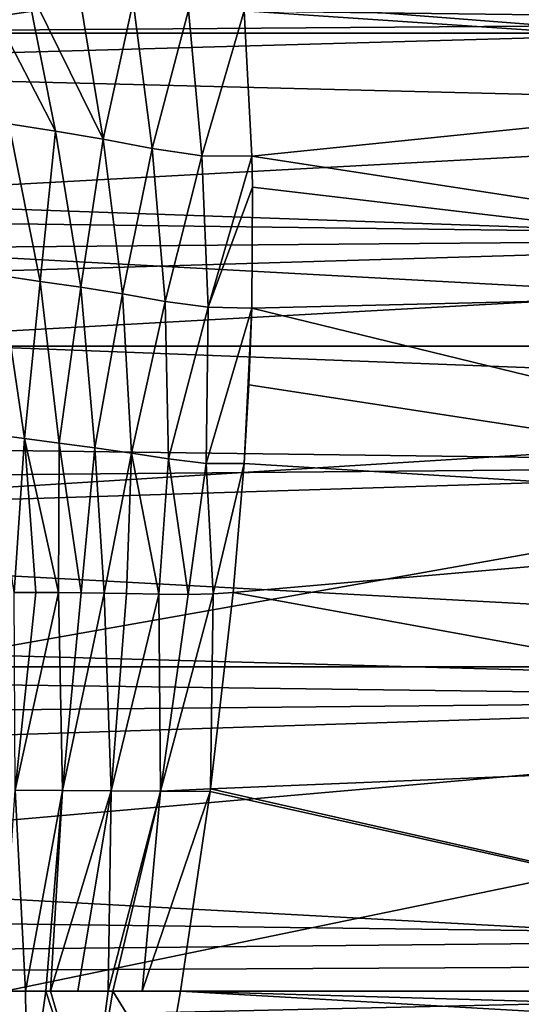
# Model space of a CAD drawing. Header units: metres. Extents: x -139 to 106, y -189 to 40.
# Tile 286 of 291: x 89.65 to 94.66, y -0.13 to 9.71. Entities that reach past the tile are written whole.
import ezdxf

# ---------------------------------------------------------------- set-up
doc = ezdxf.new("R2010")
doc.units = ezdxf.units.M
doc.layers.add('solid_153_ABGANG1_SW0003', color=7, linetype='CONTINUOUS')

msp = doc.modelspace()

# ---------------------------------------------------------------- linework, layer by layer
at = {"layer": 'solid_153_ABGANG1_SW0003'}
for points in [[(48.0704, 9.579028, -5.962051), (49.272755, 12.596712, -5.962051), (104.929604, 9.579028, -5.962051)], [(49.272755, 12.596712, -5.962051), (103.727242, 12.596712, -5.962051), (104.929604, 9.579028, -5.962051)], [(100.499969, 9.691023, 93.558022), (100.499969, 11.712589, 92.274338), (47.66711, 10.348992, 93.177032)], [(101.462402, 11.538126, 5.037949), (84.413887, 10.313602, 5.037949), (85.692375, 9.1924, 5.037949)], [(102.563583, 8.771529, 5.037949), (101.462402, 11.538126, 5.037949), (85.692375, 9.1924, 5.037949)], [(100.499969, 11.276869, 59.545139), (100.499969, 9.221846, 58.315727), (91.730331, 11.190862, 59.486748)], [(100.499969, 9.221846, 58.315727), (91.882484, 9.88729, 58.677677), (91.730331, 11.190862, 59.486748)], [(100.499969, 9.691023, 93.558022), (47.66711, 10.348992, 93.177032), (47.66711, 9.295493, 93.771339)], [(90.004822, 8.597827, 57.648621), (89.190399, 10.174968, 58.144146), (89.70784, 10.090755, 58.300961)], [(90.004822, 8.597827, 57.648621), (89.538559, 8.670503, 57.523895), (89.190399, 10.174968, 58.144146)], [(90.48304, 8.517375, 57.744808), (89.70784, 10.090755, 58.300961), (90.239174, 9.997293, 58.425846)], [(90.48304, 8.517375, 57.744808), (90.004822, 8.597827, 57.648621), (89.70784, 10.090755, 58.300961)], [(90.48304, 8.517375, 57.744808), (90.239174, 9.997293, 58.425846), (90.782127, 9.890986, 58.52084)], [(90.97113, 8.425961, 57.814465), (90.48304, 8.517375, 57.744808), (90.782127, 9.890986, 58.52084)], [(90.97113, 8.425961, 57.814465), (90.782127, 9.890986, 58.52084), (91.333565, 9.806853, 58.587971)], [(100.499969, 9.221846, 58.315727), (91.889542, 9.802515, 58.629738), (91.882484, 9.88729, 58.677677)], [(91.466606, 8.352474, 57.860626), (90.97113, 8.425961, 57.814465), (91.333565, 9.806853, 58.587971)], [(91.466606, 8.352474, 57.860626), (91.333565, 9.806853, 58.587971), (91.889542, 9.802515, 58.629738)], [(91.966217, 8.347462, 57.888069), (91.466606, 8.352474, 57.860626), (91.889542, 9.802515, 58.629738)], [(100.499969, 9.221846, 58.315727), (91.966217, 8.347462, 57.888069), (91.889542, 9.802515, 58.629738)], [(100.499969, 9.691023, 93.558022), (47.66711, 9.295493, 93.771339), (47.66711, 8.209463, 94.300217)], [(100.499969, 7.530521, 94.590881), (100.499969, 9.691023, 93.558022), (47.66711, 8.209463, 94.300217)], [(47.201366, 6.449028, -5.962051), (48.0704, 9.579028, -5.962051), (105.798637, 6.449028, -5.962051)], [(48.0704, 9.579028, -5.962051), (104.929604, 9.579028, -5.962051), (105.798637, 6.449028, -5.962051)], [(102.563583, 8.771529, 5.037949), (85.692375, 9.1924, 5.037949), (86.813583, 7.913912, 5.037949)], [(100.499969, 9.221846, 58.315727), (100.499969, 7.034615, 57.340748), (91.966217, 8.347462, 57.888069)], [(103.000359, 7.347183, 5.037949), (102.563583, 8.771529, 5.037949), (86.813583, 7.913912, 5.037949)], [(89.85228, 7.096112, 57.01186), (89.45623, 7.1542, 56.893902), (89.538559, 8.670503, 57.523895)], [(89.85228, 7.096112, 57.01186), (89.538559, 8.670503, 57.523895), (90.004822, 8.597827, 57.648621)], [(90.259537, 7.03652, 57.104549), (89.85228, 7.096112, 57.01186), (90.004822, 8.597827, 57.648621)], [(90.259537, 7.03652, 57.104549), (90.004822, 8.597827, 57.648621), (90.48304, 8.517375, 57.744808)], [(90.676262, 6.970439, 57.173546), (90.259537, 7.03652, 57.104549), (90.48304, 8.517375, 57.744808)], [(90.676262, 6.970439, 57.173546), (90.48304, 8.517375, 57.744808), (90.97113, 8.425961, 57.814465)], [(91.100731, 6.896243, 57.22068), (90.676262, 6.970439, 57.173546), (90.97113, 8.425961, 57.814465)], [(91.100731, 6.896243, 57.22068), (90.97113, 8.425961, 57.814465), (91.466606, 8.352474, 57.860626)], [(91.531151, 6.837194, 57.249531), (91.100731, 6.896243, 57.22068), (91.466606, 8.352474, 57.860626)], [(91.531151, 6.837194, 57.249531), (91.466606, 8.352474, 57.860626), (91.966217, 8.347462, 57.888069)], [(91.972397, 8.039206, 57.74963), (91.531151, 6.837194, 57.249531), (91.966217, 8.347462, 57.888069)], [(100.499969, 7.034615, 57.340748), (91.972397, 8.039206, 57.74963), (91.966217, 8.347462, 57.888069)], [(100.499969, 7.530521, 94.590881), (47.66711, 8.209463, 94.300217), (47.66711, 7.094161, 94.762306)], [(91.972397, 8.039206, 57.74963), (91.96579, 6.829482, 57.26495), (91.531151, 6.837194, 57.249531)], [(100.499969, 7.034615, 57.340748), (91.96579, 6.829482, 57.26495), (91.972397, 8.039206, 57.74963)], [(103.000359, 7.347183, 5.037949), (86.813583, 7.913912, 5.037949), (87.758324, 6.500015, 5.037949)], [(100.499969, 7.530521, 94.590881), (47.66711, 7.094161, 94.762306), (47.66711, 5.95239, 95.156448)], [(100.499969, 5.26206, 95.358116), (100.499969, 7.530521, 94.590881), (47.66711, 5.95239, 95.156448)], [(103.359512, 5.900544, 5.037949), (103.000359, 7.347183, 5.037949), (87.758324, 6.500015, 5.037949)], [(89.69426, 5.523852, 56.491077), (89.357239, 5.569501, 56.375988), (89.45623, 7.1542, 56.893902)], [(89.69426, 5.523852, 56.491077), (89.45623, 7.1542, 56.893902), (89.85228, 7.096112, 57.01186)], [(90.042099, 5.478376, 56.583858), (89.69426, 5.523852, 56.491077), (89.85228, 7.096112, 57.01186)], [(90.042099, 5.478376, 56.583858), (89.85228, 7.096112, 57.01186), (90.259537, 7.03652, 57.104549)], [(90.399094, 5.431662, 56.655483), (90.042099, 5.478376, 56.583858), (90.259537, 7.03652, 57.104549)], [(90.399094, 5.431662, 56.655483), (90.259537, 7.03652, 57.104549), (90.676262, 6.970439, 57.173546)], [(100.499969, 7.034615, 57.340748), (100.499969, 4.746532, 56.634174), (91.96579, 6.829482, 57.26495)], [(90.763763, 5.379936, 56.707367), (90.399094, 5.431662, 56.655483), (90.676262, 6.970439, 57.173546)], [(90.763763, 5.379936, 56.707367), (90.676262, 6.970439, 57.173546), (91.100731, 6.896243, 57.22068)], [(91.134659, 5.322157, 56.741184), (90.763763, 5.379936, 56.707367), (91.100731, 6.896243, 57.22068)], [(91.134659, 5.322157, 56.741184), (91.100731, 6.896243, 57.22068), (91.531151, 6.837194, 57.249531)], [(91.510468, 5.275956, 56.760315), (91.134659, 5.322157, 56.741184), (91.531151, 6.837194, 57.249531)], [(91.510468, 5.275956, 56.760315), (91.531151, 6.837194, 57.249531), (91.96579, 6.829482, 57.26495)], [(91.89222, 5.27371, 56.770599), (91.510468, 5.275956, 56.760315), (91.96579, 6.829482, 57.26495)], [(91.938309, 6.061881, 57.003559), (91.89222, 5.27371, 56.770599), (91.96579, 6.829482, 57.26495)], [(100.499969, 4.746532, 56.634174), (91.938309, 6.061881, 57.003559), (91.96579, 6.829482, 57.26495)], [(103.359512, 5.900544, 5.037949), (87.758324, 6.500015, 5.037949), (88.510429, 4.974898, 5.037949)], [(46.67585, 3.243473, -5.962051), (47.201366, 6.449028, -5.962051), (106.32415, 3.243473, -5.962051)], [(47.201366, 6.449028, -5.962051), (105.798637, 6.449028, -5.962051), (106.32415, 3.243473, -5.962051)], [(100.499969, 4.746532, 56.634174), (91.89222, 5.27371, 56.770599), (91.938309, 6.061881, 57.003559)], [(100.499969, 5.26206, 95.358116), (47.66711, 5.95239, 95.156448), (47.66711, 4.787461, 95.481316)], [(103.359512, 5.900544, 5.037949), (88.510429, 4.974898, 5.037949), (89.05703, 3.364659, 5.037949)], [(103.840065, 2.961563, 5.037949), (103.359512, 5.900544, 5.037949), (89.05703, 3.364659, 5.037949)], [(89.591957, 3.983778, 56.122444), (89.357239, 5.569501, 56.375988), (89.69426, 5.523852, 56.491077)], [(89.809616, 3.984456, 56.195049), (89.591957, 3.983778, 56.122444), (89.69426, 5.523852, 56.491077)], [(90.03392, 3.98407, 56.258011), (89.69426, 5.523852, 56.491077), (90.042099, 5.478376, 56.583858)], [(90.03392, 3.98407, 56.258011), (89.809616, 3.984456, 56.195049), (89.69426, 5.523852, 56.491077)], [(90.262115, 3.982419, 56.310993), (90.03392, 3.98407, 56.258011), (90.042099, 5.478376, 56.583858)], [(90.262115, 3.982419, 56.310993), (90.042099, 5.478376, 56.583858), (90.399094, 5.431662, 56.655483)], [(90.490601, 3.979315, 56.354214), (90.262115, 3.982419, 56.310993), (90.399094, 5.431662, 56.655483)], [(90.490601, 3.979315, 56.354214), (90.399094, 5.431662, 56.655483), (90.763763, 5.379936, 56.707367)], [(90.715416, 3.975011, 56.388355), (90.490601, 3.979315, 56.354214), (90.763763, 5.379936, 56.707367)], [(91.037102, 3.967389, 56.424759), (90.715416, 3.975011, 56.388355), (90.763763, 5.379936, 56.707367)], [(91.037102, 3.967389, 56.424759), (90.763763, 5.379936, 56.707367), (91.134659, 5.322157, 56.741184)], [(91.329803, 3.96424, 56.446991), (91.037102, 3.967389, 56.424759), (91.134659, 5.322157, 56.741184)], [(91.329803, 3.96424, 56.446991), (91.134659, 5.322157, 56.741184), (91.510468, 5.275956, 56.760315)], [(100.499969, 5.26206, 95.358116), (47.66711, 4.787461, 95.481316), (47.66711, 3.603355, 95.735481)], [(100.499969, 2.918158, 95.848724), (100.499969, 5.26206, 95.358116), (47.66711, 3.603355, 95.735481)], [(91.581596, 3.970212, 56.458961), (91.329803, 3.96424, 56.446991), (91.510468, 5.275956, 56.760315)], [(91.581596, 3.970212, 56.458961), (91.510468, 5.275956, 56.760315), (91.89222, 5.27371, 56.770599)], [(91.780693, 3.983992, 56.463593), (91.581596, 3.970212, 56.458961), (91.89222, 5.27371, 56.770599)], [(100.499969, 4.746532, 56.634174), (91.780693, 3.983992, 56.463593), (91.89222, 5.27371, 56.770599)], [(100.499969, 4.746532, 56.634174), (100.499969, 2.390401, 56.206135), (91.780693, 3.983992, 56.463593)], [(89.601662, 2.00817, 55.881573), (89.591957, 3.983778, 56.122444), (89.809616, 3.984456, 56.195049)], [(89.601662, 2.00817, 55.881573), (89.809616, 3.984456, 56.195049), (90.03392, 3.98407, 56.258011)], [(89.601662, 2.00817, 55.881573), (90.03392, 3.98407, 56.258011), (90.075424, 2.005062, 56.01828)], [(90.075424, 2.005062, 56.01828), (90.03392, 3.98407, 56.258011), (90.262115, 3.982419, 56.310993)], [(90.075424, 2.005062, 56.01828), (90.262115, 3.982419, 56.310993), (90.490601, 3.979315, 56.354214)], [(90.075424, 2.005062, 56.01828), (90.490601, 3.979315, 56.354214), (90.561958, 2.001975, 56.104931)], [(90.561958, 2.001975, 56.104931), (90.490601, 3.979315, 56.354214), (90.715416, 3.975011, 56.388355)], [(90.561958, 2.001975, 56.104931), (90.715416, 3.975011, 56.388355), (91.037102, 3.967389, 56.424759)], [(90.561958, 2.001975, 56.104931), (91.037102, 3.967389, 56.424759), (91.054741, 1.998776, 56.150024)], [(91.054741, 1.998776, 56.150024), (91.037102, 3.967389, 56.424759), (91.329803, 3.96424, 56.446991)], [(91.054741, 1.998776, 56.150024), (91.329803, 3.96424, 56.446991), (91.581596, 3.970212, 56.458961)], [(91.553902, 2.023347, 56.165382), (91.054741, 1.998776, 56.150024), (91.581596, 3.970212, 56.458961)], [(91.553902, 2.023347, 56.165382), (91.581596, 3.970212, 56.458961), (91.780693, 3.983992, 56.463593)], [(100.499969, 2.390401, 56.206135), (91.553902, 2.023347, 56.165382), (91.780693, 3.983992, 56.463593)], [(100.499969, 2.918158, 95.848724), (47.66711, 3.603355, 95.735481), (47.66711, 2.406002, 95.917511)], [(103.840065, 2.961563, 5.037949), (89.05703, 3.364659, 5.037949), (89.388779, 1.696847, 5.037949)], [(46.5, 0, -5.962051), (46.67585, 3.243473, -5.962051), (106.5, 0, -5.962051)], [(46.67585, 3.243473, -5.962051), (106.32415, 3.243473, -5.962051), (106.5, 0, -5.962051)], [(103.840065, 2.961563, 5.037949), (89.388779, 1.696847, 5.037949), (89.5, 0, 5.037949)], [(104, 0, 5.037949), (103.840065, 2.961563, 5.037949), (89.5, 0, 5.037949)], [(100.499969, 2.918158, 95.848724), (47.66711, 2.406002, 95.917511), (47.66711, 1.202448, 96.026581)], [(100.499969, 0.532421, 96.055672), (100.499969, 2.918158, 95.848724), (47.66711, 1.202448, 96.026581)], [(100.499969, 2.390401, 56.206135), (100.499969, 0, 56.062771), (91.553902, 2.023347, 56.165382)], [(89.601662, 2.00817, 55.881573), (89.705284, -0.000017, 55.857059), (89.470551, -0.000008, 55.777119)], [(89.601662, 2.00817, 55.881573), (90.075424, 2.005062, 56.01828), (89.705284, -0.000017, 55.857059)], [(90.075424, 2.005062, 56.01828), (89.908905, 0.000018, 55.913486), (89.705284, -0.000017, 55.857059)], [(90.075424, 2.005062, 56.01828), (89.956253, 0.000024, 55.925045), (89.908905, 0.000018, 55.913486)], [(90.075424, 2.005062, 56.01828), (90.561958, 2.001975, 56.104931), (89.956253, 0.000024, 55.925045)], [(90.561958, 2.001975, 56.104931), (90.22995, 0.000043, 55.981274), (89.956253, 0.000024, 55.925045)], [(90.561958, 2.001975, 56.104931), (90.533165, 0.000042, 56.024555), (90.22995, 0.000043, 55.981274)], [(90.561958, 2.001975, 56.104931), (91.054741, 1.998776, 56.150024), (90.533165, 0.000042, 56.024555)], [(91.054741, 1.998776, 56.150024), (90.579102, 0.00004, 56.029541), (90.533165, 0.000042, 56.024555)], [(91.054741, 1.998776, 56.150024), (90.872673, 0.000024, 56.052647), (90.579102, 0.00004, 56.029541)], [(91.054741, 1.998776, 56.150024), (91.549904, 1.995411, 56.162563), (90.872673, 0.000024, 56.052647)], [(91.549904, 1.995411, 56.162563), (91.254692, 0, 56.062771), (90.872673, 0.000024, 56.052647)], [(91.553902, 2.023347, 56.165382), (91.549904, 1.995411, 56.162563), (91.054741, 1.998776, 56.150024)], [(100.499969, 0, 56.062771), (91.254692, 0, 56.062771), (91.549904, 1.995411, 56.162563)], [(100.499969, 0, 56.062771), (91.549904, 1.995411, 56.162563), (91.553902, 2.023347, 56.165382)], [(100.499969, 0.532421, 96.055672), (47.66711, 1.202448, 96.026581), (47.66711, 0, 96.062759)], [(100.499969, 0.266234, 96.060989), (100.499969, 0.532421, 96.055672), (47.66711, 0, 96.062759)], [(100.499969, 0.266234, 96.060989), (47.66711, 0, 96.062759), (100.499969, 0, 96.062759)], [(106.32415, -3.243473, -5.962051), (46.5, 0, -5.962051), (106.5, 0, -5.962051)], [(106.32415, -3.243473, -5.962051), (46.67585, -3.243473, -5.962051), (46.5, 0, -5.962051)], [(100.499969, 0, 96.062759), (47.66711, 0, 96.062759), (47.66711, -1.202454, 96.026581)], [(100.499969, -2.390401, 95.919395), (100.499969, 0, 96.062759), (47.66711, -1.202454, 96.026581)], [(89.388779, -1.696847, 5.037949), (104, 0, 5.037949), (89.5, 0, 5.037949)], [(89.388779, -1.696847, 5.037949), (103.840065, -2.961596, 5.037949), (104, 0, 5.037949)], [(89.722389, -1.300859, 55.948036), (89.705284, -0.000017, 55.857059), (89.908905, 0.000018, 55.913486)], [(90.353012, -1.35422, 56.07415), (89.722389, -1.300859, 55.948036), (89.908905, 0.000018, 55.913486)], [(90.353012, -1.35422, 56.07415), (89.908905, 0.000018, 55.913486), (89.956253, 0.000024, 55.925045)], [(90.533165, 0.000042, 56.024555), (89.956253, 0.000024, 55.925045), (90.22995, 0.000043, 55.981274)], [(90.353012, -1.35422, 56.07415), (89.956253, 0.000024, 55.925045), (90.533165, 0.000042, 56.024555)], [(90.353012, -1.35422, 56.07415), (90.533165, 0.000042, 56.024555), (90.579102, 0.00004, 56.029541)], [(91.104652, -0.8594, 56.081245), (90.353012, -1.35422, 56.07415), (90.579102, 0.00004, 56.029541)], [(91.254692, 0, 56.062771), (90.579102, 0.00004, 56.029541), (90.872673, 0.000024, 56.052647)], [(91.104652, -0.8594, 56.081245), (90.579102, 0.00004, 56.029541), (91.254692, 0, 56.062771)], [(100.499969, -0.532421, 56.069859), (91.104652, -0.8594, 56.081245), (91.254692, 0, 56.062771)], [(100.499969, -0.266234, 56.064545), (100.499969, -0.532421, 56.069859), (91.254692, 0, 56.062771)], [(100.499969, 0, 56.062771), (100.499969, -0.266234, 56.064545), (91.254692, 0, 56.062771)], [(89.722389, -1.300859, 55.948036), (89.421997, -1.052982, 55.82589), (89.470551, -0.000008, 55.777119)], [(89.722389, -1.300859, 55.948036), (89.470551, -0.000008, 55.777119), (89.705284, -0.000017, 55.857059)]]:
    msp.add_3dface(points, dxfattribs=at)

doc.saveas('drawing.dxf')
